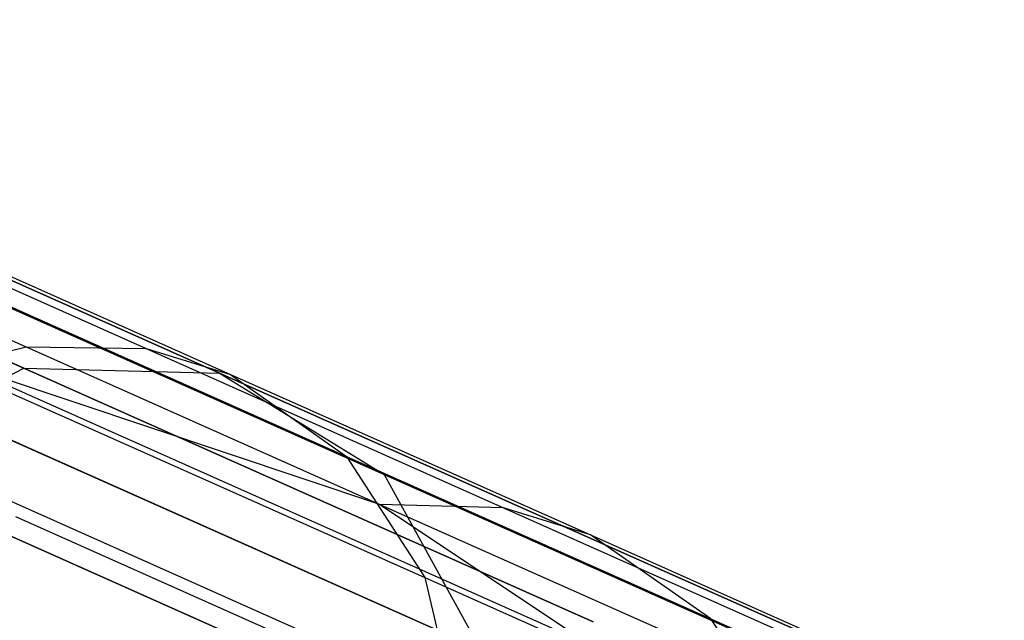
# Model space of a CAD drawing. Extents: x 0.3 to 7.1, y -3.38 to 3.38.
# Tile 279 of 394: x 6.46 to 6.68, y -1.2 to -1.06. Entities that reach past the tile are written whole.
import ezdxf

# ---------------------------------------------------------------- set-up
doc = ezdxf.new("R2010")
doc.units = 0
doc.header["$LTSCALE"] = 2.54
doc.layers.get('0').update_dxf_attribs({"linetype": 'CONTINUOUS'})

# ---------------------------------------------------------------- blocks, each defined once
blk = doc.blocks.new('SINGLES_B_BB_STL')
at = {"color": 0}
for p, q in [((6.45965, -1.14024, 15.78394), (6.2833, -1.06172, 15.42595)), ((6.45965, -1.14024, 15.78394), (6.2833, -1.06172, 15.42595)), ((6.2833, -1.06172, 12.83532), (6.45965, -1.14024, 12.47733)), ((6.2833, -1.06172, 12.83532), (6.45965, -1.14024, 12.47733)), ((6.50382, -1.14132, 15.76553), (6.32473, -1.06159, 15.40198)), ((6.50382, -1.14132, 15.76553), (6.32473, -1.06159, 15.40198)), ((6.32473, -1.06159, 12.85928), (6.50382, -1.14132, 12.49574)), ((6.32473, -1.06159, 12.85928), (6.50382, -1.14132, 12.49574)), ((6.54104, -1.16421, 15.74599), (6.35904, -1.08318, 15.37654)), ((6.54104, -1.16421, 15.74599), (6.35904, -1.08318, 15.37654)), ((6.35904, -1.08318, 12.88473), (6.54104, -1.16421, 12.51528)), ((6.35904, -1.08318, 12.88473), (6.54104, -1.16421, 12.51528)), ((6.3654, -1.09321, 40.45716), (6.46021, -1.13542, 40.26006)), ((6.3654, -1.09321, 40.45716), (6.46021, -1.13542, 40.26006)), ((6.39155, -1.09318, 40.47101), (6.48732, -1.13582, 40.27191)), ((6.39155, -1.09318, 40.47101), (6.48732, -1.13582, 40.27191)), ((6.40979, -1.09866, 40.48197), (6.50632, -1.14164, 40.28129)), ((6.40979, -1.09866, 40.48197), (6.50632, -1.14164, 40.28129)), ((6.43474, -1.11661, 40.49943), (6.53249, -1.16013, 40.29623)), ((6.43474, -1.11661, 40.49943), (6.53249, -1.16013, 40.29623)), ((6.56278, -1.20365, 15.72978), (6.37837, -1.12155, 15.35544)), ((6.56278, -1.20365, 15.72978), (6.37837, -1.12155, 15.35544)), ((6.37837, -1.12155, 12.90583), (6.56278, -1.20365, 12.53148)), ((6.37837, -1.12155, 12.90583), (6.56278, -1.20365, 12.53148)), ((6.44472, -1.13908, 40.25404), (6.46021, -1.13542, 40.26006)), ((6.44472, -1.13908, 40.25404), (6.46021, -1.13542, 40.26006)), ((6.46021, -1.13542, 40.26006), (6.54005, -1.17097, 40.0551)), ((6.46021, -1.13542, 40.26006), (6.48732, -1.13582, 40.27191)), ((6.46021, -1.13542, 40.26006), (6.54005, -1.17097, 40.0551)), ((6.46021, -1.13542, 40.26006), (6.48732, -1.13582, 40.27191)), ((6.48732, -1.13582, 40.27191), (6.56796, -1.17173, 40.06487)), ((6.48732, -1.13582, 40.27191), (6.50632, -1.14164, 40.28129)), ((6.48732, -1.13582, 40.27191), (6.56796, -1.17173, 40.06487)), ((6.48732, -1.13582, 40.27191), (6.50632, -1.14164, 40.28129)), ((6.41865, -1.1612, 15.79699), (6.45965, -1.14024, 15.78394)), ((6.41865, -1.1612, 15.79699), (6.45965, -1.14024, 15.78394)), ((6.41865, -1.1612, 12.46428), (6.45965, -1.14024, 12.47733)), ((6.41865, -1.1612, 12.46428), (6.45965, -1.14024, 12.47733)), ((6.54005, -1.17097, 40.0551), (6.44472, -1.13908, 40.25404)), ((6.44472, -1.13908, 40.25404), (6.58805, -1.2029, 39.83979)), ((6.44472, -1.13908, 40.25404), (6.58805, -1.2029, 39.83979)), ((6.54005, -1.17097, 40.0551), (6.44472, -1.13908, 40.25404)), ((6.45965, -1.14024, 15.78394), (6.50382, -1.14132, 15.76553)), ((6.58819, -1.19747, 16.16554), (6.45965, -1.14024, 15.78394)), ((6.58819, -1.19747, 16.16554), (6.45965, -1.14024, 15.78394)), ((6.45965, -1.14024, 15.78394), (6.50382, -1.14132, 15.76553)), ((6.45965, -1.14024, 12.47733), (6.58819, -1.19747, 12.09573)), ((6.45965, -1.14024, 12.47733), (6.58819, -1.19747, 12.09573)), ((6.45965, -1.14024, 12.47733), (6.50382, -1.14132, 12.49574)), ((6.45965, -1.14024, 12.47733), (6.50382, -1.14132, 12.49574)), ((6.50382, -1.14132, 15.76553), (6.54104, -1.16421, 15.74599)), ((6.63435, -1.19944, 16.15306), (6.50382, -1.14132, 15.76553)), ((6.63435, -1.19944, 16.15306), (6.50382, -1.14132, 15.76553)), ((6.50382, -1.14132, 15.76553), (6.54104, -1.16421, 15.74599)), ((6.50382, -1.14132, 12.49574), (6.63435, -1.19944, 12.10821)), ((6.50382, -1.14132, 12.49574), (6.63435, -1.19944, 12.10821)), ((6.50382, -1.14132, 12.49574), (6.54104, -1.16421, 12.51528)), ((6.50382, -1.14132, 12.49574), (6.54104, -1.16421, 12.51528)), ((6.50632, -1.14164, 40.28129), (6.58761, -1.17783, 40.0726)), ((6.50632, -1.14164, 40.28129), (6.53249, -1.16013, 40.29623)), ((6.50632, -1.14164, 40.28129), (6.58761, -1.17783, 40.0726)), ((6.50632, -1.14164, 40.28129), (6.53249, -1.16013, 40.29623)), ((6.45139, -1.14346, 40.51458), (6.55018, -1.18744, 40.30919)), ((6.45139, -1.14346, 40.51458), (6.55018, -1.18744, 40.30919)), ((6.41788, -1.15295, 40.24506), (6.56011, -1.21628, 39.83401)), ((6.41788, -1.15295, 40.24506), (6.56011, -1.21628, 39.83401)), ((6.53249, -1.16013, 40.29623), (6.61479, -1.19678, 40.08492)), ((6.53249, -1.16013, 40.29623), (6.55018, -1.18744, 40.30919)), ((6.53249, -1.16013, 40.29623), (6.61479, -1.19678, 40.08492)), ((6.53249, -1.16013, 40.29623), (6.55018, -1.18744, 40.30919)), ((6.54577, -1.2178, 16.17439), (6.41865, -1.1612, 15.79699)), ((6.54577, -1.2178, 16.17439), (6.41865, -1.1612, 15.79699)), ((6.41865, -1.1612, 12.46428), (6.54577, -1.2178, 12.08688)), ((6.41865, -1.1612, 12.46428), (6.54577, -1.2178, 12.08688)), ((6.54104, -1.16421, 15.74599), (6.56278, -1.20365, 15.72978)), ((6.67369, -1.22327, 16.13981), (6.54104, -1.16421, 15.74599)), ((6.67369, -1.22327, 16.13981), (6.54104, -1.16421, 15.74599)), ((6.54104, -1.16421, 15.74599), (6.56278, -1.20365, 15.72978)), ((6.54104, -1.16421, 12.51528), (6.67369, -1.22327, 12.12146)), ((6.54104, -1.16421, 12.51528), (6.67369, -1.22327, 12.12146)), ((6.54104, -1.16421, 12.51528), (6.56278, -1.20365, 12.53148)), ((6.54104, -1.16421, 12.51528), (6.56278, -1.20365, 12.53148)), ((6.56796, -1.17173, 40.06487), (6.54005, -1.17097, 40.0551)), ((6.54005, -1.17097, 40.0551), (6.58805, -1.2029, 39.83979)), ((6.54005, -1.17097, 40.0551), (6.58805, -1.2029, 39.83979)), ((6.54005, -1.17097, 40.0551), (6.60429, -1.19957, 39.84367)), ((6.56796, -1.17173, 40.06487), (6.54005, -1.17097, 40.0551)), ((6.54005, -1.17097, 40.0551), (6.60429, -1.19957, 39.84367)), ((6.58761, -1.17783, 40.0726), (6.56796, -1.17173, 40.06487)), ((6.56796, -1.17173, 40.06487), (6.63285, -1.20062, 39.85129)), ((6.58761, -1.17783, 40.0726), (6.56796, -1.17173, 40.06487)), ((6.56796, -1.17173, 40.06487), (6.63285, -1.20062, 39.85129)), ((6.45783, -1.17372, 40.52514), (6.55736, -1.21804, 40.31823)), ((6.45783, -1.17372, 40.52514), (6.55736, -1.21804, 40.31823)), ((6.61479, -1.19678, 40.08492), (6.58761, -1.17783, 40.0726)), ((6.58761, -1.17783, 40.0726), (6.65301, -1.20695, 39.85733)), ((6.61479, -1.19678, 40.08492), (6.58761, -1.17783, 40.0726)), ((6.58761, -1.17783, 40.0726), (6.65301, -1.20695, 39.85733)), ((6.55018, -1.18744, 40.30919), (6.63337, -1.22448, 40.09562)), ((6.55018, -1.18744, 40.30919), (6.55736, -1.21804, 40.31823)), ((6.55018, -1.18744, 40.30919), (6.63337, -1.22448, 40.09562)), ((6.55018, -1.18744, 40.30919), (6.55736, -1.21804, 40.31823)), ((6.63337, -1.22448, 40.09562), (6.61479, -1.19678, 40.08492)), ((6.61479, -1.19678, 40.08492), (6.68102, -1.22626, 39.86695)), ((6.63337, -1.22448, 40.09562), (6.61479, -1.19678, 40.08492)), ((6.61479, -1.19678, 40.08492), (6.68102, -1.22626, 39.86695))]:
    blk.add_line(p, q, dxfattribs=at)

msp = doc.modelspace()

# ---------------------------------------------------------------- block references
at = {"color": 0}
msp.add_blockref('SINGLES_B_BB_STL', (0, 0), dxfattribs=at)

doc.saveas('drawing.dxf')
